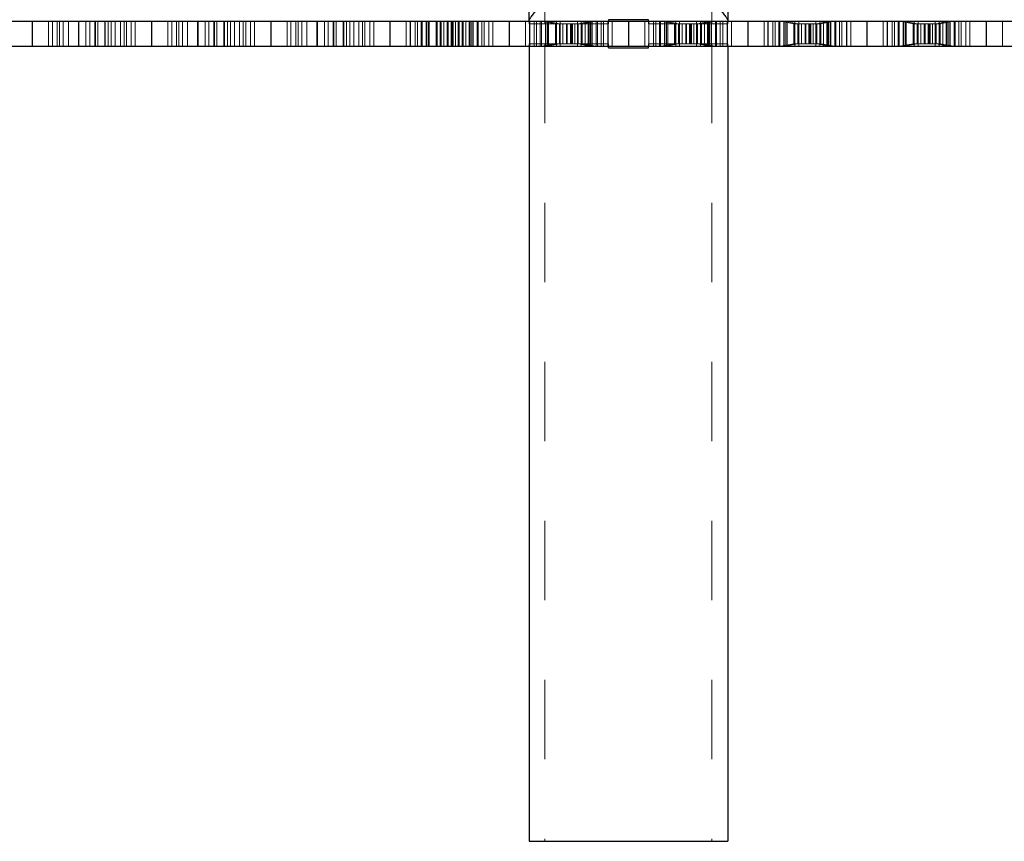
# Model space of a CAD drawing. Header units: inches. Extents: x 1880 to 2363, y -453 to -54.
# Tile 549 of 656: x 1904.74 to 1905.98, y -73.19 to -72.16. Entities that reach past the tile are written whole.
import ezdxf

# ---------------------------------------------------------------- set-up
doc = ezdxf.new("R2010")
doc.units = ezdxf.units.IN
doc.header["$LTSCALE"] = 0.5
doc.header["$MEASUREMENT"] = 0
doc.linetypes.add('HIDDEN', pattern=[0.225, 0.15, -0.075])
doc.layers.add('APP-M-S', color=30, linetype='Continuous')
doc.layers.add('PUN-M-S3', color=8, linetype='Continuous')

msp = doc.modelspace()

# ---------------------------------------------------------------- linework, layer by layer
at = {"layer": 'APP-M-S', "linetype": 'Continuous', "lineweight": 25}
for p, q in [((1904.15324, -72.16292), (1905.80324, -72.16292)), ((1904.75324, -72.16292), (1904.75324, -72.19442)), ((1904.90324, -72.16292), (1904.90324, -72.19442)), ((1905.05324, -72.16292), (1905.05324, -72.19442)), ((1905.20324, -72.16292), (1905.20324, -72.19442)), ((1905.35324, -72.16292), (1905.35324, -72.19442)), ((1905.50324, -72.16292), (1905.50324, -72.19442)), ((1905.65324, -72.16292), (1905.65324, -72.19442)), ((1905.80324, -72.16292), (1906.55324, -72.16292)), ((1905.80324, -72.16292), (1905.80324, -72.19442)), ((1905.95324, -72.16292), (1905.95324, -72.19442)), ((1904.15324, -72.19442), (1905.80324, -72.19442)), ((1905.80324, -72.19442), (1906.55324, -72.19442))]:
    msp.add_line(p, q, dxfattribs=at)
at = {"layer": 'APP-M-S', "linetype": 'HIDDEN', "lineweight": 18}
for p, q in [((1904.77374, -72.16292), (1904.77374, -72.19442)), ((1904.77874, -72.16292), (1904.77874, -72.19442)), ((1904.78474, -72.19442), (1904.78474, -72.16292)), ((1904.78776, -72.16292), (1904.78776, -72.19442)), ((1904.79235, -72.16292), (1904.79235, -72.19442)), ((1904.79874, -72.16292), (1904.79874, -72.19442)), ((1904.81132, -72.16292), (1904.81132, -72.19442)), ((1904.81174, -72.16292), (1904.81174, -72.19442)), ((1904.81204, -72.16292), (1904.81204, -72.19442)), ((1904.82083, -72.16292), (1904.82083, -72.19442)), ((1904.82553, -72.16292), (1904.82553, -72.19442)), ((1904.83183, -72.16292), (1904.83183, -72.19442)), ((1904.83265, -72.16292), (1904.83265, -72.19442)), ((1904.83564, -72.16292), (1904.83564, -72.19442)), ((1904.84443, -72.16292), (1904.84443, -72.19442)), ((1904.84474, -72.16292), (1904.84474, -72.19442)), ((1904.84515, -72.16292), (1904.84515, -72.19442)), ((1904.84874, -72.16292), (1904.84874, -72.19442)), ((1904.85274, -72.19442), (1904.85274, -72.16292)), ((1904.85774, -72.16292), (1904.85774, -72.19442)), ((1904.86412, -72.16292), (1904.86412, -72.19442)), ((1904.86871, -72.16292), (1904.86871, -72.19442)), ((1904.87174, -72.16292), (1904.87174, -72.19442)), ((1904.87774, -72.16292), (1904.87774, -72.19442)), ((1904.88274, -72.16292), (1904.88274, -72.19442)), ((1904.92374, -72.16292), (1904.92374, -72.19442)), ((1904.92874, -72.16292), (1904.92874, -72.19442)), ((1904.93474, -72.19442), (1904.93474, -72.16292)), ((1904.93776, -72.16292), (1904.93776, -72.19442)), ((1904.94235, -72.16292), (1904.94235, -72.19442)), ((1904.94874, -72.16292), (1904.94874, -72.19442)), ((1904.96132, -72.16292), (1904.96132, -72.19442)), ((1904.96174, -72.16292), (1904.96174, -72.19442)), ((1904.96204, -72.16292), (1904.96204, -72.19442)), ((1904.97083, -72.16292), (1904.97083, -72.19442)), ((1904.97553, -72.16292), (1904.97553, -72.19442)), ((1904.98183, -72.16292), (1904.98183, -72.19442)), ((1904.98265, -72.16292), (1904.98265, -72.19442)), ((1904.98564, -72.16292), (1904.98564, -72.19442)), ((1904.99443, -72.16292), (1904.99443, -72.19442)), ((1904.99474, -72.16292), (1904.99474, -72.19442)), ((1904.99515, -72.16292), (1904.99515, -72.19442)), ((1904.99874, -72.16292), (1904.99874, -72.19442)), ((1905.00274, -72.19442), (1905.00274, -72.16292)), ((1905.00774, -72.16292), (1905.00774, -72.19442)), ((1905.01412, -72.16292), (1905.01412, -72.19442)), ((1905.01871, -72.16292), (1905.01871, -72.19442)), ((1905.02174, -72.16292), (1905.02174, -72.19442)), ((1905.02774, -72.16292), (1905.02774, -72.19442)), ((1905.03274, -72.16292), (1905.03274, -72.19442)), ((1905.07374, -72.16292), (1905.07374, -72.19442)), ((1905.07874, -72.16292), (1905.07874, -72.19442)), ((1905.08474, -72.19442), (1905.08474, -72.16292)), ((1905.08776, -72.16292), (1905.08776, -72.19442)), ((1905.09235, -72.16292), (1905.09235, -72.19442)), ((1905.09874, -72.16292), (1905.09874, -72.19442)), ((1905.11132, -72.16292), (1905.11132, -72.19442)), ((1905.11174, -72.16292), (1905.11174, -72.19442)), ((1905.11204, -72.16292), (1905.11204, -72.19442)), ((1905.12083, -72.16292), (1905.12083, -72.19442)), ((1905.12553, -72.16292), (1905.12553, -72.19442)), ((1905.13183, -72.16292), (1905.13183, -72.19442)), ((1905.13265, -72.16292), (1905.13265, -72.19442)), ((1905.13564, -72.16292), (1905.13564, -72.19442)), ((1905.14443, -72.16292), (1905.14443, -72.19442)), ((1905.14474, -72.16292), (1905.14474, -72.19442)), ((1905.14515, -72.16292), (1905.14515, -72.19442)), ((1905.14874, -72.16292), (1905.14874, -72.19442)), ((1905.15274, -72.19442), (1905.15274, -72.16292)), ((1905.15774, -72.16292), (1905.15774, -72.19442)), ((1905.16412, -72.16292), (1905.16412, -72.19442)), ((1905.16871, -72.16292), (1905.16871, -72.19442)), ((1905.17174, -72.16292), (1905.17174, -72.19442)), ((1905.17774, -72.16292), (1905.17774, -72.19442)), ((1905.18274, -72.16292), (1905.18274, -72.19442)), ((1905.22374, -72.16292), (1905.22374, -72.19442)), ((1905.22874, -72.16292), (1905.22874, -72.19442)), ((1905.22902, -72.19442), (1905.22902, -72.16292)), ((1905.23474, -72.19442), (1905.23474, -72.16292)), ((1905.23776, -72.16292), (1905.23776, -72.19442)), ((1905.24235, -72.16292), (1905.24235, -72.19442)), ((1905.24371, -72.16292), (1905.24371, -72.19442)), ((1905.24871, -72.19442), (1905.24871, -72.16292)), ((1905.24874, -72.16292), (1905.24874, -72.19442)), ((1905.24912, -72.19442), (1905.24912, -72.16292)), ((1905.25118, -72.19442), (1905.25118, -72.16292)), ((1905.25265, -72.19442), (1905.25265, -72.16292)), ((1905.26132, -72.16292), (1905.26132, -72.19442)), ((1905.26174, -72.16292), (1905.26174, -72.19442)), ((1905.26204, -72.16292), (1905.26204, -72.19442)), ((1905.26261, -72.19442), (1905.26261, -72.16292)), ((1905.26632, -72.19442), (1905.26632, -72.16292)), ((1905.26674, -72.19442), (1905.26674, -72.16292)), ((1905.26749, -72.16292), (1905.26749, -72.19442)), ((1905.27083, -72.16292), (1905.27083, -72.19442)), ((1905.27531, -72.19442), (1905.27531, -72.16292)), ((1905.27553, -72.16292), (1905.27553, -72.19442)), ((1905.27633, -72.19442), (1905.27633, -72.16292)), ((1905.28014, -72.19442), (1905.28014, -72.16292)), ((1905.28117, -72.19442), (1905.28117, -72.16292)), ((1905.28183, -72.16292), (1905.28183, -72.19442)), ((1905.28265, -72.16292), (1905.28265, -72.19442)), ((1905.28564, -72.16292), (1905.28564, -72.19442)), ((1905.28898, -72.19442), (1905.28898, -72.16292)), ((1905.28974, -72.19442), (1905.28974, -72.16292)), ((1905.29015, -72.19442), (1905.29015, -72.16292)), ((1905.29386, -72.16292), (1905.29386, -72.19442)), ((1905.29443, -72.16292), (1905.29443, -72.19442)), ((1905.29474, -72.16292), (1905.29474, -72.19442)), ((1905.29515, -72.16292), (1905.29515, -72.19442)), ((1905.29874, -72.16292), (1905.29874, -72.19442)), ((1905.30274, -72.19442), (1905.30274, -72.16292)), ((1905.30383, -72.19442), (1905.30383, -72.16292)), ((1905.30529, -72.16292), (1905.30529, -72.19442)), ((1905.30735, -72.16292), (1905.30735, -72.19442)), ((1905.30774, -72.16292), (1905.30774, -72.19442)), ((1905.30776, -72.19442), (1905.30776, -72.16292)), ((1905.31276, -72.19442), (1905.31276, -72.16292)), ((1905.31412, -72.16292), (1905.31412, -72.19442)), ((1905.31871, -72.16292), (1905.31871, -72.19442)), ((1905.32174, -72.16292), (1905.32174, -72.19442)), ((1905.32745, -72.19442), (1905.32745, -72.16292)), ((1905.32774, -72.16292), (1905.32774, -72.19442)), ((1905.33274, -72.16292), (1905.33274, -72.19442)), ((1905.37374, -72.16292), (1905.37374, -72.19442)), ((1905.37874, -72.16292), (1905.37874, -72.19442)), ((1905.37902, -72.19442), (1905.37902, -72.16292)), ((1905.38474, -72.19442), (1905.38474, -72.16292)), ((1905.38776, -72.16292), (1905.38776, -72.19442)), ((1905.39235, -72.16292), (1905.39235, -72.19442)), ((1905.39371, -72.16292), (1905.39371, -72.19442)), ((1905.39426, -72.16292), (1905.41129, -72.16617)), ((1905.39871, -72.19442), (1905.39871, -72.16292)), ((1905.39874, -72.16292), (1905.39874, -72.19442)), ((1905.39912, -72.19442), (1905.39912, -72.16292)), ((1905.41632, -72.16609), (1905.39971, -72.16292)), ((1905.40118, -72.19442), (1905.40118, -72.16292)), ((1905.40265, -72.19442), (1905.40265, -72.16292)), ((1905.44518, -72.16617), (1905.41129, -72.16617)), ((1905.41132, -72.16617), (1905.41132, -72.19117)), ((1905.41174, -72.16617), (1905.41174, -72.19117)), ((1905.41204, -72.16617), (1905.41204, -72.19117)), ((1905.41261, -72.19442), (1905.41261, -72.16292)), ((1905.41632, -72.19125), (1905.41632, -72.16609)), ((1905.41663, -72.16617), (1905.41632, -72.16609)), ((1905.41674, -72.19117), (1905.41674, -72.16617)), ((1905.41749, -72.16292), (1905.41749, -72.19442)), ((1905.42083, -72.16617), (1905.42083, -72.19117)), ((1905.42531, -72.19117), (1905.42531, -72.16617)), ((1905.42553, -72.16617), (1905.42553, -72.19117)), ((1905.42633, -72.19117), (1905.42633, -72.16617)), ((1905.43014, -72.19117), (1905.43014, -72.16617)), ((1905.43117, -72.19117), (1905.43117, -72.16617)), ((1905.43183, -72.16617), (1905.43183, -72.19117)), ((1905.43265, -72.16617), (1905.43265, -72.19117)), ((1905.43564, -72.16617), (1905.43564, -72.19117)), ((1905.43898, -72.19442), (1905.43898, -72.16292)), ((1905.43974, -72.19117), (1905.43974, -72.16617)), ((1905.44015, -72.16609), (1905.43984, -72.16617)), ((1905.45676, -72.16292), (1905.44015, -72.16609)), ((1905.44015, -72.19125), (1905.44015, -72.16609)), ((1905.44386, -72.16292), (1905.44386, -72.19442)), ((1905.44443, -72.16617), (1905.44443, -72.19117)), ((1905.44474, -72.16617), (1905.44474, -72.19117)), ((1905.44515, -72.16617), (1905.44515, -72.19117)), ((1905.44518, -72.16617), (1905.46221, -72.16292)), ((1905.44874, -72.16292), (1905.44874, -72.19442)), ((1905.45274, -72.19442), (1905.45274, -72.16292)), ((1905.45383, -72.19442), (1905.45383, -72.16292)), ((1905.45529, -72.16292), (1905.45529, -72.19442)), ((1905.45735, -72.16292), (1905.45735, -72.19442)), ((1905.45774, -72.16292), (1905.45774, -72.19442)), ((1905.45776, -72.19442), (1905.45776, -72.16292)), ((1905.46276, -72.19442), (1905.46276, -72.16292)), ((1905.46412, -72.16292), (1905.46412, -72.19442)), ((1905.46871, -72.16292), (1905.46871, -72.19442)), ((1905.47174, -72.16292), (1905.47174, -72.19442)), ((1905.47745, -72.19442), (1905.47745, -72.16292)), ((1905.47774, -72.16292), (1905.47774, -72.19442)), ((1905.48274, -72.16292), (1905.48274, -72.19442)), ((1905.52374, -72.16292), (1905.52374, -72.19442)), ((1905.52874, -72.16292), (1905.52874, -72.19442)), ((1905.52902, -72.19442), (1905.52902, -72.16292)), ((1905.53474, -72.19442), (1905.53474, -72.16292)), ((1905.53776, -72.16292), (1905.53776, -72.19442)), ((1905.54235, -72.16292), (1905.54235, -72.19442)), ((1905.54371, -72.16292), (1905.54371, -72.19442)), ((1905.54426, -72.16292), (1905.56129, -72.16617)), ((1905.54871, -72.19442), (1905.54871, -72.16292)), ((1905.54874, -72.16292), (1905.54874, -72.19442)), ((1905.54912, -72.19442), (1905.54912, -72.16292)), ((1905.56632, -72.16609), (1905.54971, -72.16292)), ((1905.55118, -72.19442), (1905.55118, -72.16292)), ((1905.55265, -72.19442), (1905.55265, -72.16292)), ((1905.58984, -72.16617), (1905.56129, -72.16617)), ((1905.56132, -72.16617), (1905.56132, -72.19117)), ((1905.56174, -72.16617), (1905.56174, -72.19117)), ((1905.56204, -72.16617), (1905.56204, -72.19117)), ((1905.56261, -72.19442), (1905.56261, -72.16292)), ((1905.56632, -72.19125), (1905.56632, -72.16609)), ((1905.56663, -72.16617), (1905.56632, -72.16609)), ((1905.56674, -72.19117), (1905.56674, -72.16617)), ((1905.56749, -72.16292), (1905.56749, -72.19442)), ((1905.57083, -72.16617), (1905.57083, -72.19117)), ((1905.57531, -72.19117), (1905.57531, -72.16617)), ((1905.57553, -72.16617), (1905.57553, -72.19117)), ((1905.57633, -72.19117), (1905.57633, -72.16617)), ((1905.58014, -72.19117), (1905.58014, -72.16617)), ((1905.58117, -72.19117), (1905.58117, -72.16617)), ((1905.58183, -72.16617), (1905.58183, -72.19117)), ((1905.58265, -72.16617), (1905.58265, -72.19117)), ((1905.58564, -72.16617), (1905.58564, -72.19117)), ((1905.58898, -72.19442), (1905.58898, -72.16292)), ((1905.58974, -72.19117), (1905.58974, -72.16617)), ((1905.59015, -72.16609), (1905.58984, -72.16617)), ((1905.59518, -72.16617), (1905.58984, -72.16617)), ((1905.60676, -72.16292), (1905.59015, -72.16609)), ((1905.59015, -72.19125), (1905.59015, -72.16609)), ((1905.59386, -72.16292), (1905.59386, -72.19442)), ((1905.59443, -72.16617), (1905.59443, -72.19117)), ((1905.59474, -72.16617), (1905.59474, -72.19117)), ((1905.59515, -72.16617), (1905.59515, -72.19117)), ((1905.59518, -72.16617), (1905.61221, -72.16292)), ((1905.59874, -72.16292), (1905.59874, -72.19442)), ((1905.60274, -72.19442), (1905.60274, -72.16292)), ((1905.60383, -72.19442), (1905.60383, -72.16292)), ((1905.60529, -72.16292), (1905.60529, -72.19442)), ((1905.60735, -72.16292), (1905.60735, -72.19442)), ((1905.60774, -72.16292), (1905.60774, -72.19442)), ((1905.60776, -72.19442), (1905.60776, -72.16292)), ((1905.61276, -72.19442), (1905.61276, -72.16292)), ((1905.61412, -72.16292), (1905.61412, -72.19442)), ((1905.61871, -72.16292), (1905.61871, -72.19442)), ((1905.62174, -72.16292), (1905.62174, -72.19442)), ((1905.62745, -72.19442), (1905.62745, -72.16292)), ((1905.62774, -72.16292), (1905.62774, -72.19442)), ((1905.63274, -72.16292), (1905.63274, -72.19442)), ((1905.67374, -72.16292), (1905.67374, -72.19442)), ((1905.67874, -72.16292), (1905.67874, -72.19442)), ((1905.67902, -72.19442), (1905.67902, -72.16292)), ((1905.68474, -72.19442), (1905.68474, -72.16292)), ((1905.68776, -72.16292), (1905.68776, -72.19442)), ((1905.69235, -72.16292), (1905.69235, -72.19442)), ((1905.69371, -72.16292), (1905.69371, -72.19442)), ((1905.69426, -72.16292), (1905.71129, -72.16617)), ((1905.69871, -72.19442), (1905.69871, -72.16292)), ((1905.69874, -72.16292), (1905.69874, -72.19442)), ((1905.69912, -72.19442), (1905.69912, -72.16292)), ((1905.71632, -72.16609), (1905.69971, -72.16292)), ((1905.70118, -72.19442), (1905.70118, -72.16292)), ((1905.70265, -72.19442), (1905.70265, -72.16292)), ((1905.74518, -72.16617), (1905.71129, -72.16617)), ((1905.71132, -72.16617), (1905.71132, -72.19117)), ((1905.71174, -72.16617), (1905.71174, -72.19117)), ((1905.71204, -72.16617), (1905.71204, -72.19117)), ((1905.71261, -72.19442), (1905.71261, -72.16292)), ((1905.71632, -72.19125), (1905.71632, -72.16609)), ((1905.71663, -72.16617), (1905.71632, -72.16609)), ((1905.71674, -72.19117), (1905.71674, -72.16617)), ((1905.71749, -72.16292), (1905.71749, -72.19442)), ((1905.72083, -72.16617), (1905.72083, -72.19117)), ((1905.72531, -72.19117), (1905.72531, -72.16617)), ((1905.72553, -72.16617), (1905.72553, -72.19117)), ((1905.72633, -72.19117), (1905.72633, -72.16617)), ((1905.73014, -72.19117), (1905.73014, -72.16617)), ((1905.73117, -72.19117), (1905.73117, -72.16617)), ((1905.73183, -72.16617), (1905.73183, -72.19117)), ((1905.73265, -72.16617), (1905.73265, -72.19117)), ((1905.73564, -72.16617), (1905.73564, -72.19117)), ((1905.73898, -72.19442), (1905.73898, -72.16292)), ((1905.73974, -72.19117), (1905.73974, -72.16617)), ((1905.74015, -72.16609), (1905.73984, -72.16617)), ((1905.75676, -72.16292), (1905.74015, -72.16609)), ((1905.74015, -72.19125), (1905.74015, -72.16609)), ((1905.74386, -72.16292), (1905.74386, -72.19442)), ((1905.74443, -72.16617), (1905.74443, -72.19117)), ((1905.74474, -72.16617), (1905.74474, -72.19117)), ((1905.74515, -72.16617), (1905.74515, -72.19117)), ((1905.74518, -72.16617), (1905.76221, -72.16292)), ((1905.74874, -72.16292), (1905.74874, -72.19442)), ((1905.75274, -72.19442), (1905.75274, -72.16292)), ((1905.75383, -72.19442), (1905.75383, -72.16292)), ((1905.75529, -72.16292), (1905.75529, -72.19442)), ((1905.75735, -72.16292), (1905.75735, -72.19442)), ((1905.75774, -72.16292), (1905.75774, -72.19442)), ((1905.75776, -72.19442), (1905.75776, -72.16292)), ((1905.76276, -72.19442), (1905.76276, -72.16292)), ((1905.76412, -72.16292), (1905.76412, -72.19442)), ((1905.76871, -72.16292), (1905.76871, -72.19442)), ((1905.77174, -72.16292), (1905.77174, -72.19442)), ((1905.77745, -72.19442), (1905.77745, -72.16292)), ((1905.77774, -72.16292), (1905.77774, -72.19442)), ((1905.78274, -72.16292), (1905.78274, -72.19442)), ((1905.82374, -72.16292), (1905.82374, -72.19442)), ((1905.82874, -72.16292), (1905.82874, -72.19442)), ((1905.82902, -72.19442), (1905.82902, -72.16292)), ((1905.83474, -72.19442), (1905.83474, -72.16292)), ((1905.83776, -72.16292), (1905.83776, -72.19442)), ((1905.84235, -72.16292), (1905.84235, -72.19442)), ((1905.84371, -72.16292), (1905.84371, -72.19442)), ((1905.84426, -72.16292), (1905.86129, -72.16617)), ((1905.84871, -72.19442), (1905.84871, -72.16292)), ((1905.84874, -72.16292), (1905.84874, -72.19442)), ((1905.84912, -72.19442), (1905.84912, -72.16292)), ((1905.86632, -72.16609), (1905.84971, -72.16292)), ((1905.85118, -72.19442), (1905.85118, -72.16292)), ((1905.85265, -72.19442), (1905.85265, -72.16292)), ((1905.89518, -72.16617), (1905.86129, -72.16617)), ((1905.86132, -72.16617), (1905.86132, -72.19117)), ((1905.86174, -72.16617), (1905.86174, -72.19117)), ((1905.86204, -72.16617), (1905.86204, -72.19117)), ((1905.86261, -72.19442), (1905.86261, -72.16292)), ((1905.86632, -72.19125), (1905.86632, -72.16609)), ((1905.86663, -72.16617), (1905.86632, -72.16609)), ((1905.86674, -72.19117), (1905.86674, -72.16617)), ((1905.86749, -72.16292), (1905.86749, -72.19442)), ((1905.87083, -72.16617), (1905.87083, -72.19117)), ((1905.87531, -72.19117), (1905.87531, -72.16617)), ((1905.87553, -72.16617), (1905.87553, -72.19117)), ((1905.87633, -72.19117), (1905.87633, -72.16617)), ((1905.88014, -72.19117), (1905.88014, -72.16617)), ((1905.88117, -72.19117), (1905.88117, -72.16617)), ((1905.88183, -72.16617), (1905.88183, -72.19117)), ((1905.88265, -72.16617), (1905.88265, -72.19117)), ((1905.88564, -72.16617), (1905.88564, -72.19117)), ((1905.88898, -72.19442), (1905.88898, -72.16292)), ((1905.88974, -72.19117), (1905.88974, -72.16617)), ((1905.89015, -72.16609), (1905.88984, -72.16617)), ((1905.90676, -72.16292), (1905.89015, -72.16609)), ((1905.89015, -72.19125), (1905.89015, -72.16609)), ((1905.89386, -72.16292), (1905.89386, -72.19442)), ((1905.89443, -72.16617), (1905.89443, -72.19117)), ((1905.89474, -72.16617), (1905.89474, -72.19117)), ((1905.89515, -72.16617), (1905.89515, -72.19117)), ((1905.89518, -72.16617), (1905.91221, -72.16292)), ((1905.89874, -72.16292), (1905.89874, -72.19442)), ((1905.90274, -72.19442), (1905.90274, -72.16292)), ((1905.90383, -72.19442), (1905.90383, -72.16292)), ((1905.90529, -72.16292), (1905.90529, -72.19442)), ((1905.90735, -72.16292), (1905.90735, -72.19442)), ((1905.90774, -72.16292), (1905.90774, -72.19442)), ((1905.90776, -72.19442), (1905.90776, -72.16292)), ((1905.91276, -72.19442), (1905.91276, -72.16292)), ((1905.91412, -72.16292), (1905.91412, -72.19442)), ((1905.91871, -72.16292), (1905.91871, -72.19442)), ((1905.92174, -72.16292), (1905.92174, -72.19442)), ((1905.92745, -72.19442), (1905.92745, -72.16292)), ((1905.92774, -72.16292), (1905.92774, -72.19442)), ((1905.93274, -72.16292), (1905.93274, -72.19442)), ((1905.97374, -72.16292), (1905.97374, -72.19442)), ((1905.39426, -72.19442), (1905.41129, -72.19117)), ((1905.41632, -72.19125), (1905.39971, -72.19442)), ((1905.44518, -72.19117), (1905.41129, -72.19117)), ((1905.41663, -72.19117), (1905.41632, -72.19125)), ((1905.44015, -72.19125), (1905.43984, -72.19117)), ((1905.45676, -72.19442), (1905.44015, -72.19125)), ((1905.44518, -72.19117), (1905.46221, -72.19442)), ((1905.54426, -72.19442), (1905.56129, -72.19117)), ((1905.56632, -72.19125), (1905.54971, -72.19442)), ((1905.58984, -72.19117), (1905.56129, -72.19117)), ((1905.56663, -72.19117), (1905.56632, -72.19125)), ((1905.59015, -72.19125), (1905.58984, -72.19117)), ((1905.59518, -72.19117), (1905.58984, -72.19117)), ((1905.60676, -72.19442), (1905.59015, -72.19125)), ((1905.59518, -72.19117), (1905.61221, -72.19442)), ((1905.69426, -72.19442), (1905.71129, -72.19117)), ((1905.71632, -72.19125), (1905.69971, -72.19442)), ((1905.74518, -72.19117), (1905.71129, -72.19117)), ((1905.71663, -72.19117), (1905.71632, -72.19125)), ((1905.74015, -72.19125), (1905.73984, -72.19117)), ((1905.75676, -72.19442), (1905.74015, -72.19125)), ((1905.74518, -72.19117), (1905.76221, -72.19442)), ((1905.84426, -72.19442), (1905.86129, -72.19117)), ((1905.86632, -72.19125), (1905.84971, -72.19442)), ((1905.89518, -72.19117), (1905.86129, -72.19117)), ((1905.86663, -72.19117), (1905.86632, -72.19125)), ((1905.89015, -72.19125), (1905.88984, -72.19117)), ((1905.90676, -72.19442), (1905.89015, -72.19125)), ((1905.89518, -72.19117), (1905.91221, -72.19442))]:
    msp.add_line(p, q, dxfattribs=at)
at = {"layer": 'PUN-M-S3', "linetype": 'Continuous', "lineweight": 25}
for p, q in [((1905.37824, -72.16292), (1905.37824, -70.15942)), ((1905.62824, -70.15942), (1905.62824, -72.16292)), ((1905.52824, -72.16117), (1905.47824, -72.16117)), ((1905.47824, -72.16117), (1905.47824, -72.16292)), ((1905.52824, -72.16292), (1905.52824, -72.16117)), ((1905.37824, -72.19442), (1905.37824, -73.19442)), ((1905.47824, -72.19617), (1905.47824, -72.19442)), ((1905.47824, -72.19617), (1905.52824, -72.19617)), ((1905.52824, -72.19617), (1905.52824, -72.19442)), ((1905.62824, -72.19442), (1905.62824, -73.19442)), ((1905.37824, -73.19442), (1905.62824, -73.19442))]:
    msp.add_line(p, q, dxfattribs=at)
at = {"layer": 'PUN-M-S3', "linetype": 'HIDDEN', "lineweight": 18}
for p, q in [((1905.39824, -72.16617), (1905.39824, -70.15942)), ((1905.60824, -72.16617), (1905.60824, -70.15942)), ((1905.37824, -72.16292), (1905.37824, -72.16617)), ((1905.47824, -72.16617), (1905.37824, -72.16617)), ((1905.47824, -72.16617), (1905.47824, -72.16292)), ((1905.52824, -72.16292), (1905.52824, -72.16617)), ((1905.62824, -72.16617), (1905.52824, -72.16617)), ((1905.62824, -72.16292), (1905.62824, -72.16617)), ((1905.47824, -72.19117), (1905.37824, -72.19117)), ((1905.37824, -72.19442), (1905.37824, -72.19117)), ((1905.39824, -72.19117), (1905.39824, -73.19442)), ((1905.47824, -72.19442), (1905.47824, -72.19117)), ((1905.62824, -72.19117), (1905.52824, -72.19117)), ((1905.52824, -72.19117), (1905.52824, -72.19442)), ((1905.60824, -72.19117), (1905.60824, -73.19442)), ((1905.62824, -72.19442), (1905.62824, -72.19117))]:
    msp.add_line(p, q, dxfattribs=at)
at = {"layer": 'PUN-M-S3', "linetype": 'Continuous', "lineweight": 25}
for points, knots in [([(1905.37824, -72.16206), (1905.37835, -72.16159), (1905.3786, -72.16053), (1905.38055, -72.15759), (1905.3838, -72.15335), (1905.38665, -72.14986), (1905.3882, -72.14796), (1905.38824, -72.14792)], [0, 0, 0, 0, 0.166471, 0.3704336, 0.6541382, 0.9927845, 1, 1, 1, 1]), ([(1905.61824, -72.14792), (1905.61827, -72.14796), (1905.61982, -72.14986), (1905.62268, -72.15335), (1905.62592, -72.15759), (1905.62787, -72.16053), (1905.62812, -72.16159), (1905.62824, -72.16206)], [0, 0, 0, 0, 0.0072155, 0.3458618, 0.6295664, 0.833529, 1, 1, 1, 1])]:
    msp.add_open_spline(points, degree=3, knots=knots, dxfattribs=at)

doc.saveas('drawing.dxf')
